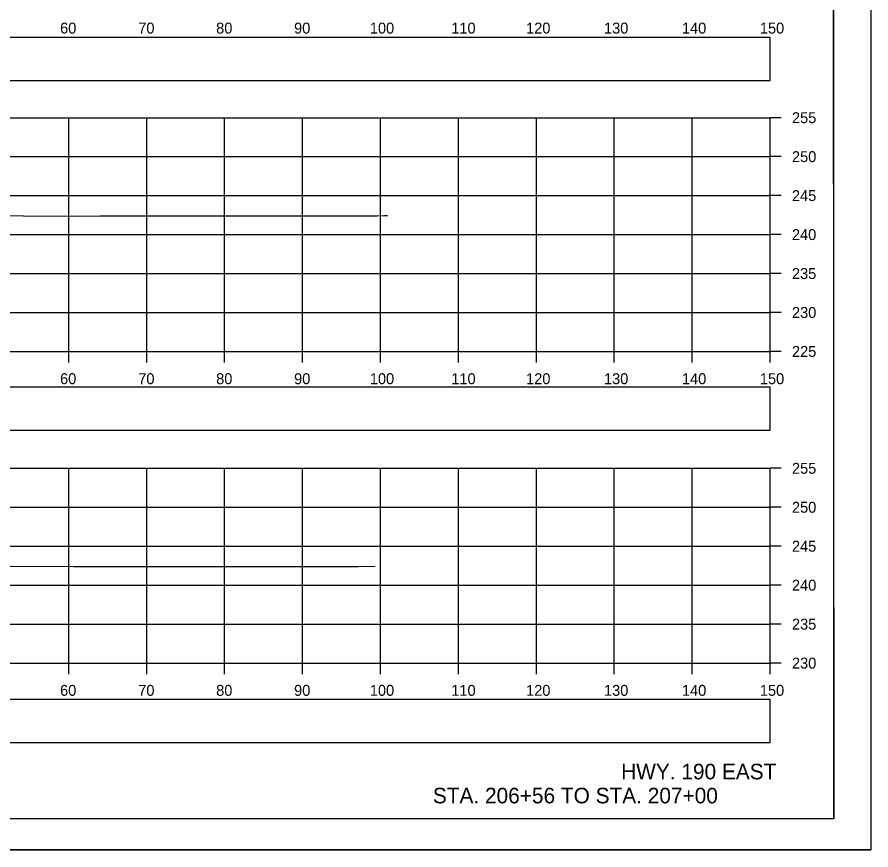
# Model space of a CAD drawing. Extents: x 1369627 to 1374022, y 380035 to 398173.
# Drawn here: x 1372151.9 to 1372261.5, y 381532.1 to 381639 of the extents above; entities that cross this region are included whole.
import ezdxf

# ---------------------------------------------------------------- set-up
doc = ezdxf.new("R2010")
doc.units = 0
for name, color, linetype in [('Default', 7, 'Continuous'), ('R_Axis', 7, 'Continuous'), ('R_Axis Annot', 7, 'Continuous'), ('R_Border', 7, 'Continuous'), ('R_Draft', 7, 'Continuous'), ('R_Exist Surface', 7, 'Continuous'), ('R_Grid', 7, 'Continuous'), ('R_No Plot', 7, 'Continuous')]:
    doc.layers.add(name, color=color, linetype=linetype)

msp = doc.modelspace()

# ---------------------------------------------------------------- linework, layer by layer
at = {"layer": 'Default'}
for points in [[(1371948.53, 381630.89), (1372248.53, 381630.89), (1372248.53, 381636.42), (1371948.53, 381636.42)], [(1371948.53, 381586.01), (1372248.53, 381586.01), (1372248.53, 381591.53), (1371948.53, 381591.53)], [(1371948.53, 381545.91), (1372248.53, 381545.91), (1372248.53, 381551.43), (1371948.53, 381551.43)]]:
    msp.add_lwpolyline(points, close=True, dxfattribs=at)
at = {"layer": 'R_Axis'}
for p, q in [((1372248.53, 381596.12), (1372248.53, 381626.12)), ((1372249.93, 381626.12), (1372248.53, 381626.12)), ((1372249.93, 381621.12), (1372248.53, 381621.12)), ((1372249.93, 381616.12), (1372248.53, 381616.12)), ((1372249.93, 381611.12), (1372248.53, 381611.12)), ((1372249.93, 381606.12), (1372248.53, 381606.12)), ((1372249.93, 381601.12), (1372248.53, 381601.12)), ((1371948.53, 381596.12), (1372248.53, 381596.12)), ((1372158.53, 381594.72), (1372158.53, 381596.12)), ((1372168.53, 381594.72), (1372168.53, 381596.12)), ((1372178.53, 381594.72), (1372178.53, 381596.12)), ((1372188.53, 381594.72), (1372188.53, 381596.12)), ((1372198.53, 381594.72), (1372198.53, 381596.12)), ((1372208.53, 381594.72), (1372208.53, 381596.12)), ((1372218.53, 381594.72), (1372218.53, 381596.12)), ((1372228.53, 381594.72), (1372228.53, 381596.12)), ((1372238.53, 381594.72), (1372238.53, 381596.12)), ((1372248.53, 381594.72), (1372248.53, 381596.12)), ((1372249.93, 381596.12), (1372248.53, 381596.12)), ((1372248.53, 381556.12), (1372248.53, 381581.12)), ((1372249.93, 381581.12), (1372248.53, 381581.12)), ((1372249.93, 381576.12), (1372248.53, 381576.12)), ((1372249.93, 381571.12), (1372248.53, 381571.12)), ((1372249.93, 381566.12), (1372248.53, 381566.12)), ((1372249.93, 381561.12), (1372248.53, 381561.12)), ((1371948.53, 381556.12), (1372248.53, 381556.12)), ((1372158.53, 381554.72), (1372158.53, 381556.12)), ((1372168.53, 381554.72), (1372168.53, 381556.12)), ((1372178.53, 381554.72), (1372178.53, 381556.12)), ((1372188.53, 381554.72), (1372188.53, 381556.12)), ((1372198.53, 381554.72), (1372198.53, 381556.12)), ((1372208.53, 381554.72), (1372208.53, 381556.12)), ((1372218.53, 381554.72), (1372218.53, 381556.12)), ((1372228.53, 381554.72), (1372228.53, 381556.12)), ((1372238.53, 381554.72), (1372238.53, 381556.12)), ((1372248.53, 381554.72), (1372248.53, 381556.12)), ((1372249.93, 381556.12), (1372248.53, 381556.12))]:
    msp.add_line(p, q, dxfattribs=at)
at = {"layer": 'R_Border'}
for q in [(1372256.71, 381741.58), (1371940.53, 381536.12)]:
    msp.add_line((1372256.71, 381536.12), q, dxfattribs=at)
at = {"layer": 'R_Exist Surface'}
for points in [[(1372117.36, 381613.58), (1372152.73, 381613.51), (1372159.21, 381613.5), (1372162.51, 381613.51), (1372198.1, 381613.54), (1372199.04, 381613.55), (1372199.27, 381613.55), (1372199.43, 381613.56)], [(1372010.94, 381568.62), (1372043.8, 381568.7), (1372057.58, 381568.63), (1372063.26, 381568.62), (1372071.49, 381568.62), (1372080.2, 381568.7), (1372085.27, 381568.9), (1372087.95, 381568.93), (1372088.28, 381568.94), (1372089.08, 381568.87), (1372094.74, 381569.05), (1372098.24, 381569.17), (1372105.04, 381568.91), (1372109.02, 381568.78), (1372110.7, 381567.79), (1372113.08, 381566.43), (1372117.53, 381568.58), (1372117.79, 381568.7), (1372120.46, 381568.69), (1372159.14, 381568.5), (1372179.24, 381568.5), (1372195.7, 381568.52), (1372197.83, 381568.55)]]:
    msp.add_lwpolyline(points, dxfattribs=at)
at = {"layer": 'R_Grid'}
for p, q in [((1371948.53, 381626.12), (1372248.53, 381626.12)), ((1372158.53, 381596.12), (1372158.53, 381626.12)), ((1372168.53, 381596.12), (1372168.53, 381626.12)), ((1372178.53, 381596.12), (1372178.53, 381626.12)), ((1372188.53, 381596.12), (1372188.53, 381626.12)), ((1372198.53, 381596.12), (1372198.53, 381626.12)), ((1372208.53, 381596.12), (1372208.53, 381626.12)), ((1372218.53, 381596.12), (1372218.53, 381626.12)), ((1372228.53, 381596.12), (1372228.53, 381626.12)), ((1372238.53, 381596.12), (1372238.53, 381626.12)), ((1372248.53, 381596.12), (1372248.53, 381626.12)), ((1371948.53, 381621.12), (1372248.53, 381621.12)), ((1371948.53, 381616.12), (1372248.53, 381616.12)), ((1371948.53, 381611.12), (1372248.53, 381611.12)), ((1371948.53, 381606.12), (1372248.53, 381606.12)), ((1371948.53, 381601.12), (1372248.53, 381601.12)), ((1371948.53, 381596.12), (1372248.53, 381596.12)), ((1371948.53, 381581.12), (1372248.53, 381581.12)), ((1372158.53, 381556.12), (1372158.53, 381581.12)), ((1372168.53, 381556.12), (1372168.53, 381581.12)), ((1372178.53, 381556.12), (1372178.53, 381581.12)), ((1372188.53, 381556.12), (1372188.53, 381581.12)), ((1372198.53, 381556.12), (1372198.53, 381581.12)), ((1372208.53, 381556.12), (1372208.53, 381581.12)), ((1372218.53, 381556.12), (1372218.53, 381581.12)), ((1372228.53, 381556.12), (1372228.53, 381581.12)), ((1372238.53, 381556.12), (1372238.53, 381581.12)), ((1372248.53, 381556.12), (1372248.53, 381581.12)), ((1371948.53, 381576.12), (1372248.53, 381576.12)), ((1371948.53, 381571.12), (1372248.53, 381571.12)), ((1371948.53, 381566.12), (1372248.53, 381566.12)), ((1371948.53, 381561.12), (1372248.53, 381561.12)), ((1371948.53, 381556.12), (1372248.53, 381556.12))]:
    msp.add_line(p, q, dxfattribs=at)
at = {"layer": 'R_No Plot'}
msp.add_line((1371928.13, 381532.15), (1372261.46, 381532.15), dxfattribs=at)
for points in [[(1371928.12, 381745.48), (1372261.46, 381745.48), (1372261.46, 381532.14), (1371928.12, 381532.14)], [(1372174.45, 381741.58), (1372194.07, 381741.58), (1372194.07, 381731.7), (1372210.18, 381731.7), (1372233.38, 381731.7), (1372233.38, 381699.03), (1372256.59, 381699.03), (1372256.71, 381536.12), (1371940.53, 381536.12), (1371940.53, 381741.58)]]:
    msp.add_lwpolyline(points, close=True, dxfattribs=at)

# ---------------------------------------------------------------- texts
at = {"layer": 'R_Axis Annot'}
for s, p in [('60', (1372157.41, 381636.92)), ('70', (1372167.44, 381636.92)), ('80', (1372177.44, 381636.92)), ('90', (1372187.44, 381636.92)), ('100', (1372197.16, 381636.92)), ('110', (1372207.61, 381636.92)), ('120', (1372217.21, 381636.92)), ('130', (1372227.21, 381636.92)), ('140', (1372237.21, 381636.92)), ('150', (1372247.21, 381636.92)), ('255', (1372251.33, 381625.42)), ('250', (1372251.33, 381620.42)), ('245', (1372251.33, 381615.42)), ('240', (1372251.33, 381610.42)), ('235', (1372251.33, 381605.42)), ('230', (1372251.33, 381600.42)), ('225', (1372251.33, 381595.42)), ('60', (1372157.41, 381591.92)), ('70', (1372167.44, 381591.92)), ('80', (1372177.44, 381591.92)), ('90', (1372187.44, 381591.92)), ('100', (1372197.16, 381591.92)), ('110', (1372207.61, 381591.92)), ('120', (1372217.21, 381591.92)), ('130', (1372227.21, 381591.92)), ('140', (1372237.21, 381591.92)), ('150', (1372247.21, 381591.92)), ('255', (1372251.33, 381580.42)), ('250', (1372251.33, 381575.42)), ('245', (1372251.33, 381570.42)), ('240', (1372251.33, 381565.42)), ('235', (1372251.33, 381560.42)), ('230', (1372251.33, 381555.42)), ('60', (1372157.41, 381551.92)), ('70', (1372167.44, 381551.92)), ('80', (1372177.44, 381551.92)), ('90', (1372187.44, 381551.92)), ('100', (1372197.16, 381551.92)), ('110', (1372207.61, 381551.92)), ('120', (1372217.21, 381551.92)), ('130', (1372227.21, 381551.92)), ('140', (1372237.21, 381551.92)), ('150', (1372247.21, 381551.92))]:
    msp.add_text(s, height=1.4, dxfattribs=at).set_placement(p)
at = {"layer": 'R_Draft'}
for s, p in [('HWY. 190 EAST', (1372229.41, 381541.2)), ('STA. 206+56 TO STA. 207+00', (1372205.25, 381538.12))]:
    msp.add_text(s, height=2, dxfattribs=at).set_placement(p)

doc.saveas('drawing.dxf')
